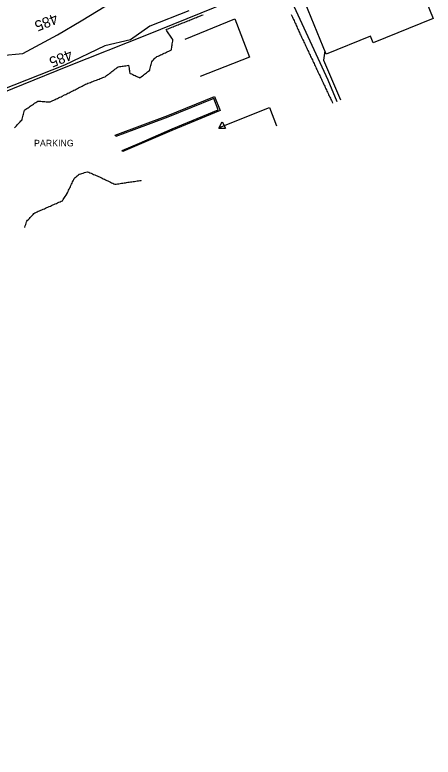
# Model space of a CAD drawing. Extents: x 1901471 to 1963503, y 756461 to 799997.
# Drawn here: x 1931673 to 1931990, y 773252 to 773814 of the extents above; entities that cross this region are included whole.
import ezdxf

# ---------------------------------------------------------------- set-up
doc = ezdxf.new("R2010")
doc.units = 0
for name, color, linetype in [('RD_EX_Bldg', 7, 'Continuous'), ('RD_EX_Fence_Other', 7, 'Continuous'), ('RD_EX_Road', 7, 'Continuous'), ('RD_EX_UT', 7, 'Continuous'), ('RD_EX_VEG', 7, 'Continuous'), ('RD_HC_TX_Sta50', 7, 'Continuous')]:
    doc.layers.add(name, color=color, linetype=linetype)

# ---------------------------------------------------------------- blocks, each defined once
blk = doc.blocks.new('LP')
at = {"layer": 'RD_EX_UT'}
for p, q in [((-5, -3.7), (0, 6.3)), ((0, 6.3), (5, -3.7)), ((-5, -3.7), (5, -3.7))]:
    blk.add_line(p, q, dxfattribs=at)
blk.add_text('L/P', height=2, dxfattribs=at).set_placement((-2.4, -2.4))

msp = doc.modelspace()

# ---------------------------------------------------------------- linework, layer by layer
at = {"layer": 'RD_EX_Bldg'}
for points in [[(1931886.06, 773839.48), (1931965.16, 773871.68), (1931989.89, 773810.92), (1931944.42, 773792.42), (1931942.35, 773797.51), (1931908.72, 773783.82)], [(1931748.93, 773722.45), (1931788.84, 773737.32), (1931824.32, 773751.74), (1931828.39, 773741.31), (1931791.95, 773726.17), (1931754.77, 773710.11), (1931754.36, 773711.02), (1931767.3, 773716.63), (1931792.08, 773727.4), (1931827.1, 773741.84), (1931823.78, 773750.34), (1931788.79, 773736.23), (1931762.99, 773726.63), (1931749.33, 773721.56)]]:
    msp.add_lwpolyline(points, close=True, dxfattribs=at)
for points in [[(1931802.05, 773795.28), (1931839.57, 773810.5), (1931850.77, 773781.64), (1931813.37, 773766.87)], [(1931828.48, 773728.7), (1931865.83, 773743.57), (1931871.15, 773729.58)]]:
    msp.add_lwpolyline(points, dxfattribs=at)
at = {"layer": 'RD_EX_Fence_Other'}
msp.add_lwpolyline([(1930883.92, 773251.93), (1930841.28, 773321.31), (1930791.03, 773402.61), (1930839.93, 773422.41), (1931152.53, 773548.65), (1931310.94, 773612.53), (1931385, 773642.45), (1931468.45, 773675.64), (1931536.16, 773703.67), (1931591.33, 773725.81), (1931645.77, 773747.61), (1931712.96, 773774.83), (1931772.82, 773798.6), (1931875.14, 773840.05), (1931910.04, 773764.44), (1931916.9, 773748.07)], dxfattribs=at)
at = {"layer": 'RD_EX_Road'}
for points in [[(1931672.75, 773728.21), (1931673.43, 773728.94), (1931674.12, 773729.67), (1931674.81, 773730.39), (1931675.49, 773731.12), (1931676.18, 773731.85), (1931676.86, 773732.58), (1931677.55, 773733.31), (1931678.24, 773734.03), (1931678.4, 773734.67), (1931678.65, 773735.64), (1931678.9, 773736.6), (1931679.15, 773737.57), (1931679.4, 773738.54), (1931679.65, 773739.51), (1931679.9, 773740.48), (1931680.15, 773741.44), (1931680.42, 773741.63), (1931681.25, 773742.19), (1931682.08, 773742.74), (1931682.91, 773743.3), (1931683.74, 773743.86), (1931684.57, 773744.42), (1931685.4, 773744.98), (1931686.23, 773745.53), (1931687.06, 773746.09), (1931687.89, 773746.65), (1931688.72, 773747.21), (1931689.55, 773747.77), (1931690.38, 773748.32), (1931690.58, 773748.31), (1931691.58, 773748.24), (1931692.58, 773748.17), (1931693.58, 773748.1), (1931694.57, 773748.04), (1931695.57, 773747.97), (1931696.57, 773747.9), (1931697.57, 773747.83), (1931698.56, 773747.76), (1931699.56, 773747.69), (1931699.81, 773747.81), (1931700.71, 773748.24), (1931701.61, 773748.67), (1931702.51, 773749.1), (1931703.42, 773749.53), (1931704.32, 773749.97), (1931705.22, 773750.4), (1931706.12, 773750.83), (1931707.02, 773751.26), (1931707.92, 773751.69), (1931708.83, 773752.12), (1931710.63, 773752.98), (1931711.53, 773753.41), (1931712.29, 773753.8), (1931713.19, 773754.25), (1931714.08, 773754.7), (1931714.97, 773755.16), (1931715.86, 773755.61), (1931716.75, 773756.06), (1931717.65, 773756.51), (1931718.54, 773756.96), (1931719.43, 773757.42), (1931720.32, 773757.87), (1931721.21, 773758.32), (1931722.1, 773758.77), (1931723, 773759.22), (1931723.89, 773759.68), (1931724.78, 773760.13), (1931725.67, 773760.58), (1931726.56, 773761.03), (1931727.46, 773761.48), (1931728.31, 773761.81), (1931729.24, 773762.17), (1931730.18, 773762.52), (1931731.11, 773762.88), (1931732.05, 773763.24), (1931732.98, 773763.59), (1931733.91, 773763.95), (1931734.85, 773764.3), (1931735.78, 773764.66), (1931736.72, 773765.02), (1931737.65, 773765.37), (1931738.59, 773765.73), (1931739.52, 773766.09), (1931740.45, 773766.44), (1931741.39, 773766.8), (1931741.65, 773767), (1931742.45, 773767.61), (1931743.24, 773768.22), (1931744.04, 773768.82), (1931744.83, 773769.43), (1931745.63, 773770.04), (1931746.42, 773770.64), (1931747.22, 773771.25), (1931748.01, 773771.86), (1931748.8, 773772.47), (1931749.6, 773773.07), (1931750.39, 773773.68), (1931751.19, 773774.29), (1931752.15, 773774.43), (1931753.14, 773774.57), (1931754.13, 773774.71), (1931755.12, 773774.85), (1931756.11, 773775), (1931757.1, 773775.14), (1931758.09, 773775.28), (1931759.08, 773775.42), (1931759.1, 773775.32), (1931759.27, 773774.34), (1931759.43, 773773.35), (1931759.6, 773772.37), (1931759.76, 773771.38), (1931759.93, 773770.4), (1931760.1, 773769.41), (1931760.42, 773769.27), (1931761.33, 773768.86), (1931762.24, 773768.45), (1931763.15, 773768.03), (1931764.06, 773767.62), (1931764.98, 773767.21), (1931765.89, 773766.8), (1931766.8, 773766.39), (1931767.71, 773765.98), (1931767.96, 773766.17), (1931768.75, 773766.78), (1931769.54, 773767.39), (1931770.34, 773767.99), (1931771.13, 773768.6), (1931771.92, 773769.21), (1931772.71, 773769.82), (1931773.51, 773770.43), (1931774.3, 773771.04), (1931775.09, 773771.65), (1931775.24, 773772.25), (1931775.47, 773773.22), (1931775.7, 773774.2), (1931775.94, 773775.17), (1931776.17, 773776.14), (1931776.4, 773777.11), (1931776.64, 773778.09), (1931777.24, 773778.74), (1931777.92, 773779.47), (1931778.59, 773780.21), (1931779.27, 773780.95), (1931779.95, 773781.68), (1931780.63, 773782), (1931781.53, 773782.42), (1931782.44, 773782.84), (1931783.35, 773783.26), (1931784.25, 773783.68), (1931785.16, 773784.11), (1931786.07, 773784.53), (1931786.97, 773784.95), (1931787.88, 773785.37), (1931788.79, 773785.79), (1931789.7, 773786.21), (1931790.6, 773786.63), (1931791.51, 773787.06), (1931791.63, 773787.81), (1931791.79, 773788.8), (1931791.95, 773789.79), (1931792.11, 773790.78), (1931792.26, 773791.76), (1931792.42, 773792.75), (1931792.58, 773793.74), (1931792.74, 773794.73), (1931792.54, 773795.02), (1931791.98, 773795.84), (1931791.41, 773796.67), (1931790.85, 773797.5), (1931790.29, 773798.32), (1931789.73, 773799.15), (1931789.16, 773799.98), (1931788.6, 773800.8), (1931788.04, 773801.63), (1931787.47, 773802.46), (1931788.2, 773802.75), (1931789.13, 773803.12), (1931790.06, 773803.49), (1931790.99, 773803.86), (1931791.92, 773804.23), (1931792.84, 773804.6), (1931793.77, 773804.97), (1931794.7, 773805.34), (1931795.63, 773805.71), (1931796.56, 773806.08), (1931797.49, 773806.45), (1931798.42, 773806.82), (1931799.34, 773807.19), (1931800.27, 773807.56), (1931801.2, 773807.93), (1931802.13, 773808.3), (1931803.06, 773808.67), (1931803.99, 773809.04), (1931804.92, 773809.41), (1931805.84, 773809.78), (1931806.77, 773810.16), (1931807.7, 773810.53), (1931808.63, 773810.9), (1931809.56, 773811.27), (1931810.49, 773811.64), (1931811.42, 773812.01), (1931812.34, 773812.38), (1931812.77, 773812.55), (1931813.7, 773812.93), (1931814.62, 773813.3), (1931815.55, 773813.68)], [(1931882.41, 773813.79), (1931882.83, 773812.88), (1931883.24, 773811.97), (1931883.65, 773811.06), (1931884.06, 773810.14), (1931884.48, 773809.23), (1931884.89, 773808.32), (1931885.3, 773807.41), (1931885.72, 773806.5), (1931886.13, 773805.59), (1931886.54, 773804.68), (1931886.95, 773803.77), (1931887.37, 773802.86), (1931887.78, 773801.95), (1931888.19, 773801.04), (1931888.6, 773800.13), (1931888.97, 773799.34), (1931889.4, 773798.43), (1931889.83, 773797.53), (1931890.25, 773796.63), (1931890.68, 773795.72), (1931891.1, 773794.82), (1931891.53, 773793.91), (1931891.96, 773793.01), (1931892.38, 773792.1), (1931892.81, 773791.2), (1931893.23, 773790.29), (1931893.66, 773789.39), (1931894.09, 773788.48), (1931894.51, 773787.58), (1931894.94, 773786.67), (1931895.36, 773785.77), (1931895.79, 773784.86), (1931896.22, 773783.96), (1931896.64, 773783.05), (1931897.07, 773782.15), (1931897.49, 773781.25), (1931897.92, 773780.34), (1931898.35, 773779.44), (1931898.77, 773778.53), (1931899.2, 773777.63), (1931899.63, 773776.72), (1931900.05, 773775.82), (1931900.48, 773774.91), (1931900.9, 773774.01), (1931901.33, 773773.1), (1931901.76, 773772.2), (1931902.18, 773771.29), (1931902.61, 773770.39), (1931903.03, 773769.48), (1931903.46, 773768.58), (1931903.89, 773767.67), (1931904.31, 773766.77), (1931904.74, 773765.87), (1931905.16, 773764.96), (1931905.59, 773764.06), (1931906.02, 773763.15), (1931906.44, 773762.25), (1931906.87, 773761.34), (1931907.29, 773760.44), (1931907.72, 773759.53), (1931908.15, 773758.63), (1931908.57, 773757.72), (1931909, 773756.82), (1931909.42, 773755.91), (1931909.85, 773755.01), (1931910.28, 773754.1), (1931910.7, 773753.2), (1931911.13, 773752.29), (1931911.55, 773751.39), (1931911.98, 773750.48), (1931912.41, 773749.58), (1931912.83, 773748.68), (1931913.26, 773747.77), (1931913.68, 773746.87), (1931913.73, 773746.77)], [(1931907.72, 773786.29), (1931906.68, 773779.19), (1931919.64, 773749.19)], [(1931680.49, 773652.82), (1931680.56, 773653.04), (1931680.85, 773654), (1931681.14, 773654.96), (1931681.44, 773655.91), (1931681.73, 773656.87), (1931681.9, 773657.43), (1931682.59, 773658.15), (1931683.29, 773658.87), (1931683.98, 773659.59), (1931684.67, 773660.31), (1931685.37, 773661.03), (1931686.06, 773661.75), (1931686.76, 773662.47), (1931687.45, 773663.19), (1931687.96, 773663.72), (1931688.87, 773664.12), (1931689.79, 773664.52), (1931690.7, 773664.93), (1931691.62, 773665.33), (1931692.53, 773665.73), (1931693.45, 773666.13), (1931694.36, 773666.54), (1931695.28, 773666.94), (1931696.2, 773667.34), (1931697.11, 773667.74), (1931698.03, 773668.15), (1931698.94, 773668.55), (1931699.86, 773668.95), (1931700.77, 773669.35), (1931701.69, 773669.75), (1931702.6, 773670.16), (1931703.52, 773670.56), (1931704.43, 773670.96), (1931705.35, 773671.36), (1931706.26, 773671.77), (1931707.18, 773672.17), (1931708.1, 773672.57), (1931708.94, 773672.94), (1931709.49, 773673.77), (1931710.05, 773674.6), (1931710.6, 773675.44), (1931711.16, 773676.27), (1931711.71, 773677.1), (1931712.27, 773677.93), (1931712.41, 773678.15), (1931712.84, 773679.05), (1931713.27, 773679.95), (1931713.7, 773680.86), (1931714.13, 773681.76), (1931714.56, 773682.66), (1931714.98, 773683.57), (1931715.41, 773684.47), (1931715.84, 773685.37), (1931716.27, 773686.28), (1931716.7, 773687.18), (1931717.13, 773688.08), (1931717.56, 773688.99), (1931717.92, 773689.77), (1931718.69, 773690.41), (1931719.45, 773691.05), (1931720.22, 773691.7), (1931720.98, 773692.34), (1931721.74, 773692.98), (1931721.85, 773693.07), (1931722.81, 773693.35), (1931723.77, 773693.63), (1931724.73, 773693.91), (1931725.69, 773694.2), (1931726.65, 773694.48), (1931727.61, 773694.76), (1931727.99, 773694.87), (1931728.91, 773694.48), (1931729.83, 773694.09), (1931730.75, 773693.7), (1931731.67, 773693.31), (1931732.59, 773692.91), (1931733.51, 773692.52), (1931734.43, 773692.13), (1931735.35, 773691.74), (1931736.29, 773691.34), (1931737.2, 773690.91), (1931738.1, 773690.48), (1931739, 773690.05), (1931739.9, 773689.62), (1931740.81, 773689.19), (1931741.71, 773688.76), (1931742.61, 773688.33), (1931743.51, 773687.9), (1931744.42, 773687.47), (1931745.32, 773687.04), (1931746.22, 773686.61), (1931747.12, 773686.18), (1931748.03, 773685.75), (1931748.75, 773685.4), (1931749.74, 773685.55), (1931750.73, 773685.7), (1931751.72, 773685.84), (1931752.71, 773685.99), (1931753.7, 773686.14), (1931754.69, 773686.29), (1931755.68, 773686.44), (1931756.66, 773686.58), (1931757.65, 773686.73), (1931758.64, 773686.88), (1931759.63, 773687.03), (1931760.62, 773687.18), (1931761.61, 773687.33), (1931762.6, 773687.47), (1931763.59, 773687.62), (1931764.58, 773687.77), (1931765.57, 773687.92), (1931766.55, 773688.07), (1931767.54, 773688.21), (1931768.53, 773688.36), (1931768.77, 773688.4)]]:
    msp.add_lwpolyline(points, dxfattribs=at)
at = {"layer": 'RD_EX_VEG'}
for points in [[(1931662.45, 773782.81), (1931678.93, 773784.26), (1931705.36, 773798.45), (1931723.2, 773809.08), (1931741.99, 773820.46)], [(1931804.69, 773816.6), (1931775.27, 773805.11), (1931760.68, 773794.81), (1931741.1, 773790.18), (1931710.5, 773775.57), (1931662.5, 773756.52)]]:
    msp.add_lwpolyline(points, dxfattribs=at)

# ---------------------------------------------------------------- block references
at = {"layer": 'RD_EX_UT', "xscale": 0.4921259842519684, "yscale": 0.4921259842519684}
msp.add_blockref('LP', (1931830.02, 773729.62), dxfattribs=at)

# ---------------------------------------------------------------- texts
at = {"layer": 'RD_EX_Road'}
msp.add_text('PARKING', height=5, dxfattribs=at).set_placement((1931687.46, 773714.05))
at = {"layer": 'RD_HC_TX_Sta50'}
for rotation, p in [(202.0142, (1931703.62, 773814.92)), (202.0132, (1931714.67, 773787.58))]:
    msp.add_text('485', height=8, rotation=rotation, dxfattribs=at).set_placement(p)

doc.saveas('drawing.dxf')
